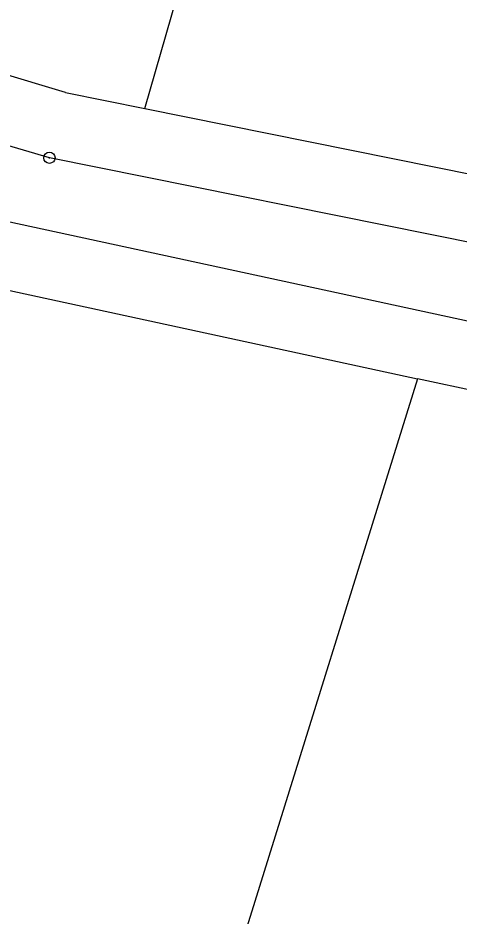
# Model space of a CAD drawing. Extents: x -566461 to -565198, y -1096301 to -1095707.
# Drawn here: x -565912.3 to -565873, y -1096164.7 to -1096084.7 of the extents above; entities that cross this region are included whole.
import ezdxf

# ---------------------------------------------------------------- set-up
doc = ezdxf.new("R2010")
doc.units = 0
doc.layers.add('Vrstva 1', color=7, linetype='Continuous')
doc.layers.add('Vrstva 24', color=7, linetype='Continuous')

msp = doc.modelspace()

# ---------------------------------------------------------------- linework, layer by layer
at = {"layer": 'Vrstva 1'}
for p, q in [((-565901, -1096092.75), (-565864.53, -1095965.67)), ((-565908.08, -1096091.32), (-565918.93, -1096088.11)), ((-565908.08, -1096091.32), (-565901, -1096092.75)), ((-565901, -1096092.75), (-565871.5, -1096098.69)), ((-565909.52, -1096097.15), (-565921.19, -1096093.7)), ((-565866.09, -1096105.89), (-565909.52, -1096097.15)), ((-565922.65, -1096100.77), (-565855.22, -1096115.35)), ((-565924.47, -1096106.51), (-565876.67, -1096116.85)), ((-565876.67, -1096116.85), (-565915.86, -1096242.54)), ((-565856.42, -1096121.23), (-565876.67, -1096116.85))]:
    msp.add_line(p, q, dxfattribs=at)
at = {"layer": 'Vrstva 24'}
for radius in [0.5, 0.0327]:
    msp.add_circle((-565909.52, -1096097.15), radius, dxfattribs=at)

doc.saveas('drawing.dxf')
